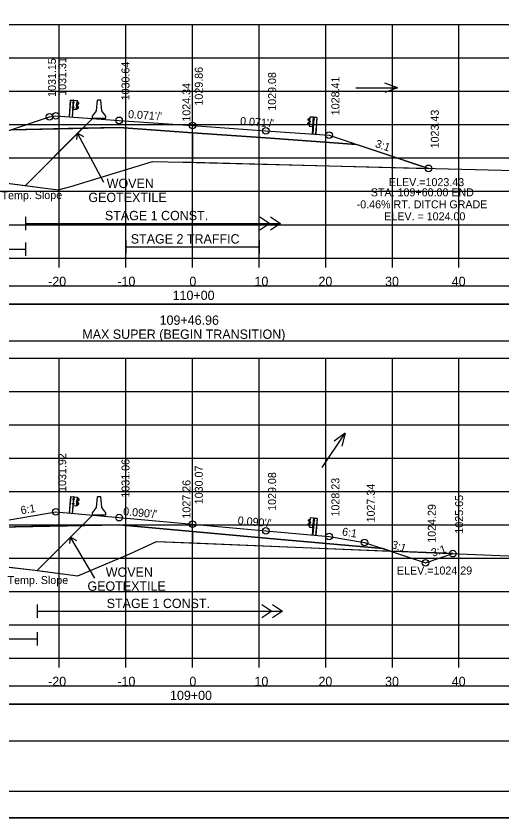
# Model space of a CAD drawing. Extents: x 1370565 to 1374448, y 301010 to 304637.
# Drawn here: x 1370708.6 to 1370781.5, y 302290.5 to 302410.8 of the extents above; entities that cross this region are included whole.
import ezdxf

# ---------------------------------------------------------------- set-up
doc = ezdxf.new("R2010")
doc.units = 0
for name, color, linetype in [('Default', 7, 'Continuous'), ('R_Alt Surface', 7, 'Continuous'), ('R_Axis', 7, 'Continuous'), ('R_Axis Annot', 7, 'Continuous'), ('R_Border', 7, 'Continuous'), ('R_Contours', 7, 'Continuous'), ('R_Drive', 7, 'Continuous'), ('R_Exist Surface', 7, 'Continuous'), ('R_Fin Surface', 7, 'Continuous'), ('R_Grid', 7, 'Continuous'), ('R_MOT', 7, 'Continuous'), ('R_No Plot', 7, 'Continuous'), ('R_Proposed Road', 7, 'Continuous'), ('R_Water', 7, 'Continuous'), ('R_Water Annot', 7, 'Continuous'), ('R_Xsect Elev', 7, 'Continuous'), ('R_Xsect Slope', 7, 'Continuous')]:
    doc.layers.add(name, color=color, linetype=linetype)

# ---------------------------------------------------------------- blocks, each defined once
blk = doc.blocks.new('MEDBAR_P')
at = {"layer": 'R_MOT'}
for p, q in [((-2.46, -0.98), (-1.63, 6.93)), ((-0.38, 6.93), (-1.63, 6.93)), ((0.87, 6.93), (-0.38, 6.93)), ((1.71, -0.98), (0.87, 6.93)), ((-5.37, -6.81), (-5.34, -5.15)), ((-5.34, -5.15), (-2.46, -0.98)), ((4.66, -5.15), (1.71, -0.98)), ((4.63, -6.81), (4.66, -5.15)), ((4.63, -6.81), (-5.37, -6.81))]:
    blk.add_line(p, q, dxfattribs=at)
blk = doc.blocks.new('GUARDRAIL LT_P')
at = {"layer": 'R_Proposed Road'}
for p, q in [((0, 2.52), (0, 0)), ((0.03, 2.52), (0.03, 0)), ((0.53, 2.52), (0.46, 2.51)), ((0.49, 0), (0.49, 2.52)), ((0.53, 2.52), (0.52, 2.52)), ((1.02, 1.15), (1.02, 2.51)), ((0.39, 1.42), (0.39, 1.51)), ((0.4, 2.11), (0.4, 2.2)), ((0.45, 1.53), (0.4, 1.53)), ((0.45, 1.49), (0.4, 1.49)), ((0.45, 1.43), (0.4, 1.43)), ((0.45, 1.43), (0.4, 1.43)), ((0.45, 1.4), (0.4, 1.4)), ((0.46, 2.21), (0.41, 2.21)), ((0.46, 2.18), (0.41, 2.18)), ((0.46, 2.12), (0.41, 2.12)), ((0.46, 2.12), (0.41, 2.12)), ((0.46, 2.09), (0.41, 2.09)), ((0.45, 1.4), (0.45, 1.53)), ((0.46, 2.09), (0.46, 2.21)), ((0.58, 2.15), (0.52, 2.15)), ((0.58, 1.46), (0.52, 1.46)), ((0.53, 2.21), (0.58, 2.21)), ((0.53, 2.08), (0.58, 2.08)), ((0.58, 1.53), (0.53, 1.53)), ((0.58, 1.4), (0.53, 1.4)), ((0.58, 2.21), (0.58, 2.08)), ((0.58, 1.4), (0.58, 1.53)), ((1.01, 1.89), (0.96, 1.89)), ((0.96, 1.78), (0.96, 1.88)), ((1.01, 1.86), (0.96, 1.86)), ((1.01, 1.8), (0.96, 1.8)), ((1.01, 1.77), (0.96, 1.77)), ((1.01, 1.8), (0.97, 1.8)), ((1.01, 1.77), (1.01, 1.89)), ((1.05, 1.31), (1.16, 1.37)), ((1.17, 2.3), (1.06, 2.36)), ((1.16, 2.29), (1.06, 2.34)), ((1.06, 1.77), (1.06, 1.9)), ((1.06, 1.29), (1.17, 1.35)), ((1.09, 1.77), (1.09, 1.9)), ((1.26, 1.6), (1.1, 1.69)), ((1.11, 1.97), (1.28, 2.07)), ((1.12, 1.95), (1.29, 2.05)), ((1.27, 1.62), (1.12, 1.71)), ((1.28, 2.18), (1.16, 2.29)), ((1.16, 1.37), (1.29, 1.48)), ((1.3, 2.2), (1.17, 2.3)), ((1.17, 1.35), (1.3, 1.46)), ((0.52, 1.15), (0.49, 1.15))]:
    blk.add_line(p, q, dxfattribs=at)
blk.add_lwpolyline([(0, 2.52), (0.46, 2.51), (0.45, 0)], dxfattribs=at)
for points in [[(1.05, 2.52), (1.05, 1.15), (0.52, 1.15), (0.53, 2.52)], [(0.39, 1.49), (0.39, 1.43), (0.36, 1.43), (0.36, 1.49)], [(0.4, 2.18), (0.4, 2.12), (0.37, 2.12), (0.37, 2.18)], [(0.44, 1.55), (0.44, 1.38), (0.45, 1.38), (0.45, 1.55)], [(0.45, 2.23), (0.45, 2.07), (0.46, 2.07), (0.46, 2.23)], [(0.58, 2.21), (0.58, 2.08), (0.53, 2.08), (0.53, 2.21)], [(0.58, 1.53), (0.58, 1.4), (0.53, 1.4), (0.53, 1.53)], [(0.95, 1.86), (0.95, 1.8), (0.93, 1.8), (0.93, 1.86)], [(1.01, 1.91), (1.01, 1.75), (1.02, 1.75), (1.02, 1.91)]]:
    blk.add_lwpolyline(points, close=True, dxfattribs=at)
for centre, radius, start, end in [((0.41, 1.51), 0.022, 134.5745, 222.2244), ((0.48, 1.46), 0.0922, 159.7423, 200.2577), ((0.41, 1.41), 0.025, 140.9334, 216.6234), ((0.42, 2.2), 0.022, 134.5745, 222.2244), ((0.49, 2.15), 0.0922, 159.7423, 200.2577), ((0.43, 2.1), 0.025, 140.9334, 216.6234), ((0.98, 1.88), 0.022, 134.5745, 222.2244), ((1.05, 1.83), 0.0922, 159.7423, 200.2577), ((0.98, 1.78), 0.025, 140.9334, 216.6234), ((1.15, 1.89), 0.0865, 118.106, 175.0444), ((1.13, 1.76), 0.0703, 171.7804, 246.8536), ((1.08, 1.83), 0.0453, 282.9554, 86.0697), ((1.15, 1.89), 0.0622, 118.106, 175.0444), ((1.13, 1.76), 0.0462, 171.7804, 246.8536), ((1.22, 1.52), 0.0854, 325.2184, 59.12), ((1.22, 1.52), 0.109, 325.2184, 59.12), ((1.25, 2.13), 0.062, 299.2499, 57.9783), ((1.25, 2.13), 0.0856, 299.2499, 57.9783)]:
    blk.add_arc(centre, radius, start, end, dxfattribs=at)
blk = doc.blocks.new('GUARDRAIL RT_P')
at = {"layer": 'R_Proposed Road'}
for p, q in [((-1.02, 1.15), (-1.02, 2.51)), ((-0.53, 2.52), (-0.52, 2.52)), ((-0.53, 2.52), (-0.46, 2.51)), ((-0.49, 0), (-0.49, 2.52)), ((-0.03, 2.52), (-0.03, 0)), ((0, 2.52), (0, 0)), ((-1.3, 2.2), (-1.17, 2.3)), ((-1.17, 1.35), (-1.3, 1.46)), ((-1.12, 1.95), (-1.29, 2.05)), ((-1.16, 1.37), (-1.29, 1.48)), ((-1.28, 2.18), (-1.16, 2.29)), ((-1.11, 1.97), (-1.28, 2.07)), ((-1.27, 1.62), (-1.12, 1.71)), ((-1.26, 1.6), (-1.1, 1.69)), ((-1.17, 2.3), (-1.06, 2.36)), ((-1.06, 1.29), (-1.17, 1.35)), ((-1.16, 2.29), (-1.06, 2.34)), ((-1.05, 1.31), (-1.16, 1.37)), ((-1.09, 1.77), (-1.09, 1.9)), ((-1.06, 1.77), (-1.06, 1.9)), ((-1.01, 1.77), (-1.01, 1.89)), ((-1.01, 1.89), (-0.96, 1.89)), ((-1.01, 1.86), (-0.96, 1.86)), ((-1.01, 1.8), (-0.97, 1.8)), ((-1.01, 1.8), (-0.96, 1.8)), ((-1.01, 1.77), (-0.96, 1.77)), ((-0.96, 1.78), (-0.96, 1.88)), ((-0.53, 2.21), (-0.58, 2.21)), ((-0.58, 2.21), (-0.58, 2.08)), ((-0.58, 2.15), (-0.52, 2.15)), ((-0.53, 2.08), (-0.58, 2.08)), ((-0.58, 1.4), (-0.58, 1.53)), ((-0.58, 1.53), (-0.53, 1.53)), ((-0.58, 1.46), (-0.52, 1.46)), ((-0.58, 1.4), (-0.53, 1.4)), ((-0.46, 2.09), (-0.46, 2.21)), ((-0.46, 2.21), (-0.41, 2.21)), ((-0.46, 2.18), (-0.41, 2.18)), ((-0.46, 2.12), (-0.41, 2.12)), ((-0.46, 2.12), (-0.41, 2.12)), ((-0.46, 2.09), (-0.41, 2.09)), ((-0.45, 1.4), (-0.45, 1.53)), ((-0.45, 1.53), (-0.4, 1.53)), ((-0.45, 1.49), (-0.4, 1.49)), ((-0.45, 1.43), (-0.4, 1.43)), ((-0.45, 1.43), (-0.4, 1.43)), ((-0.45, 1.4), (-0.4, 1.4)), ((-0.4, 2.11), (-0.4, 2.2)), ((-0.39, 1.42), (-0.39, 1.51)), ((-0.52, 1.15), (-0.49, 1.15))]:
    blk.add_line(p, q, dxfattribs=at)
for points in [[(-1.05, 2.52), (-1.05, 1.15), (-0.52, 1.15), (-0.53, 2.52)], [(-1.01, 1.91), (-1.01, 1.75), (-1.02, 1.75), (-1.02, 1.91)], [(-0.95, 1.86), (-0.95, 1.8), (-0.93, 1.8), (-0.93, 1.86)], [(-0.58, 2.21), (-0.58, 2.08), (-0.53, 2.08), (-0.53, 2.21)], [(-0.58, 1.53), (-0.58, 1.4), (-0.53, 1.4), (-0.53, 1.53)], [(-0.45, 2.23), (-0.45, 2.07), (-0.46, 2.07), (-0.46, 2.23)], [(-0.44, 1.55), (-0.44, 1.38), (-0.45, 1.38), (-0.45, 1.55)], [(-0.4, 2.18), (-0.4, 2.12), (-0.37, 2.12), (-0.37, 2.18)], [(-0.39, 1.49), (-0.39, 1.43), (-0.36, 1.43), (-0.36, 1.49)]]:
    blk.add_lwpolyline(points, close=True, dxfattribs=at)
blk.add_lwpolyline([(0, 2.52), (-0.46, 2.51), (-0.45, 0)], dxfattribs=at)
for centre, radius, start, end in [((-1.25, 2.13), 0.0856, 122.0217, 240.7501), ((-1.22, 1.52), 0.109, 120.88, 214.7816), ((-1.25, 2.13), 0.062, 122.0217, 240.7501), ((-1.22, 1.52), 0.0854, 120.88, 214.7816), ((-1.08, 1.83), 0.0453, 93.9303, 257.0446), ((-1.15, 1.89), 0.0622, 4.9556, 61.894), ((-1.15, 1.89), 0.0865, 4.9556, 61.894), ((-1.13, 1.76), 0.0462, 293.1464, 8.2196), ((-1.13, 1.76), 0.0703, 293.1464, 8.2196), ((-0.98, 1.88), 0.022, 317.7756, 45.4255), ((-1.05, 1.83), 0.0922, 339.7423, 20.2577), ((-0.98, 1.78), 0.025, 323.3766, 39.0666), ((-0.42, 2.2), 0.022, 317.7756, 45.4255), ((-0.49, 2.15), 0.0922, 339.7423, 20.2577), ((-0.43, 2.1), 0.025, 323.3766, 39.0666), ((-0.41, 1.51), 0.022, 317.7756, 45.4255), ((-0.48, 1.46), 0.0922, 339.7423, 20.2577), ((-0.41, 1.41), 0.025, 323.3766, 39.0666)]:
    blk.add_arc(centre, radius, start, end, dxfattribs=at)

msp = doc.modelspace()

# ---------------------------------------------------------------- linework, layer by layer
at = {"layer": 'R_Alt Surface'}
for points in [[(1370707.8, 302393.74), (1370724.03, 302394.06), (1370735.03, 302393.28), (1370746.03, 302392.5), (1370759.65, 302391.53)], [(1370717.7, 302392.26), (1370717.8, 302393.2), (1370718.67, 302392.72)], [(1370721.72, 302385.8), (1370717.8, 302393.2)], [(1370709.96, 302380.7), (1370709.96, 302378.7)], [(1370745.14, 302380.7), (1370746.64, 302379.7), (1370745.14, 302378.7)], [(1370746.74, 302380.7), (1370748.24, 302379.7), (1370746.74, 302378.7)], [(1370709.96, 302379.7), (1370748.24, 302379.7)], [(1370709.96, 302376.85), (1370709.96, 302374.85)], [(1370725.03, 302377.19), (1370725.03, 302375.19)], [(1370745.03, 302377.19), (1370745.03, 302375.19)], [(1370685.27, 302375.85), (1370709.96, 302375.85)], [(1370725.03, 302376.19), (1370745.03, 302376.19)], [(1370703.21, 302334.06), (1370724.03, 302334.48), (1370735.03, 302333.49), (1370746.03, 302332.5), (1370763.62, 302330.92)], [(1370716.65, 302331.69), (1370716.75, 302332.62), (1370717.62, 302332.15)], [(1370720.39, 302326.48), (1370716.75, 302332.62)], [(1370711.73, 302322.53), (1370711.73, 302320.53)], [(1370745.42, 302322.53), (1370746.92, 302321.53), (1370745.42, 302320.53)], [(1370747.02, 302322.53), (1370748.52, 302321.53), (1370747.02, 302320.53)], [(1370711.73, 302321.53), (1370748.52, 302321.53)], [(1370711.73, 302318.38), (1370711.73, 302316.38)], [(1370687.04, 302317.38), (1370711.73, 302317.38)]]:
    msp.add_lwpolyline(points, dxfattribs=at)
at = {"layer": 'R_Axis'}
for p, q in [((1370585.03, 302374.5), (1370885.03, 302374.5)), ((1370715.03, 302373.1), (1370715.03, 302374.5)), ((1370725.03, 302373.1), (1370725.03, 302374.5)), ((1370735.03, 302373.1), (1370735.03, 302374.5)), ((1370745.03, 302373.1), (1370745.03, 302374.5)), ((1370755.03, 302373.1), (1370755.03, 302374.5)), ((1370765.03, 302373.1), (1370765.03, 302374.5)), ((1370775.03, 302373.1), (1370775.03, 302374.5)), ((1370585.03, 302314.5), (1370885.03, 302314.5)), ((1370715.03, 302313.1), (1370715.03, 302314.5)), ((1370725.03, 302313.1), (1370725.03, 302314.5)), ((1370735.03, 302313.1), (1370735.03, 302314.5)), ((1370745.03, 302313.1), (1370745.03, 302314.5)), ((1370755.03, 302313.1), (1370755.03, 302314.5)), ((1370765.03, 302313.1), (1370765.03, 302314.5)), ((1370775.03, 302313.1), (1370775.03, 302314.5))]:
    msp.add_line(p, q, dxfattribs=at)
at = {"layer": 'R_Border'}
msp.add_line((1370893.21, 302294.5), (1370577.03, 302294.5), dxfattribs=at)
at = {"layer": 'R_Contours'}
for p, q in [((1370718.55, 302393.95), (1370707.8, 302393.74)), ((1370718.55, 302393.95), (1370709.96, 302385.36)), ((1370709.96, 302385.36), (1370718.55, 302393.95)), ((1370735.03, 302388.85), (1370735.03, 302393.28)), ((1370735.03, 302393.28), (1370735.03, 302388.85)), ((1370770.45, 302387.94), (1370759.65, 302391.53)), ((1370735.03, 302388.85), (1370770.45, 302387.94)), ((1370718.47, 302334.37), (1370703.21, 302334.06)), ((1370718.47, 302334.37), (1370711.73, 302327.62)), ((1370711.73, 302327.62), (1370718.47, 302334.37)), ((1370735.03, 302331.76), (1370735.03, 302333.49)), ((1370735.03, 302333.49), (1370735.03, 302331.76)), ((1370764.76, 302330.54), (1370763.62, 302330.92)), ((1370774.1, 302330.16), (1370764.76, 302330.54)), ((1370764.76, 302330.54), (1370770, 302328.79)), ((1370770, 302328.79), (1370774.1, 302330.16))]:
    msp.add_line(p, q, dxfattribs=at)
for points in [[(1370735.03, 302393.28), (1370724.03, 302394.06), (1370718.55, 302393.95)], [(1370759.65, 302391.53), (1370746.03, 302392.5), (1370735.03, 302393.28)], [(1370709.96, 302385.36), (1370711.4, 302385.17), (1370714.86, 302384.72), (1370716.78, 302385.24), (1370729.02, 302388.97), (1370733.6, 302388.88), (1370735.03, 302388.85)], [(1370688.35, 302387.25), (1370690.92, 302387.13), (1370692.58, 302387.01), (1370700.94, 302386.51), (1370709.96, 302385.36)], [(1370735.03, 302333.49), (1370724.03, 302334.48), (1370718.47, 302334.37)], [(1370763.62, 302330.92), (1370746.03, 302332.5), (1370735.03, 302333.49)], [(1370711.73, 302327.62), (1370717.81, 302326.81), (1370725.63, 302330.13), (1370729.62, 302331.99), (1370735.03, 302331.76)], [(1370735.03, 302331.76), (1370751.64, 302331.07), (1370764.76, 302330.54)], [(1370690.39, 302329.79), (1370693.27, 302329.56), (1370696.95, 302329.2), (1370703.81, 302328.54), (1370705.81, 302328.31), (1370711.41, 302327.67), (1370711.73, 302327.62)]]:
    msp.add_lwpolyline(points, dxfattribs=at)
at = {"layer": 'R_Drive'}
for points in [[(1370585.82, 302367.6), (1370884.24, 302367.6), (1370884.24, 302370.3), (1370585.82, 302370.3)], [(1370585.82, 302362.08), (1370884.24, 302362.08), (1370884.24, 302367.6), (1370585.82, 302367.6)], [(1370585.82, 302307.6), (1370884.24, 302307.6), (1370884.24, 302310.3), (1370585.82, 302310.3)], [(1370585.82, 302302.08), (1370884.24, 302302.08), (1370884.24, 302307.6), (1370585.82, 302307.6)]]:
    msp.add_lwpolyline(points, close=True, dxfattribs=at)
at = {"layer": 'R_Exist Surface'}
for points in [[(1370585.03, 302390.09), (1370590.74, 302389.86), (1370648.45, 302387.89), (1370649.79, 302387.63), (1370662.55, 302385.12), (1370674.25, 302386.79), (1370680.16, 302387.59), (1370687.58, 302387.28), (1370690.92, 302387.13), (1370692.58, 302387.01), (1370700.94, 302386.51), (1370711.4, 302385.17), (1370714.86, 302384.72), (1370716.78, 302385.24), (1370729.02, 302388.97), (1370733.6, 302388.88), (1370785.42, 302387.55)], [(1370585.03, 302347.09), (1370585.62, 302347.03), (1370592.23, 302345.63), (1370592.41, 302345.52), (1370592.42, 302345.48), (1370596.04, 302344.81), (1370649.07, 302335.42), (1370653.95, 302333.93), (1370670.21, 302329.44), (1370678.62, 302330.15), (1370682.71, 302330.42), (1370690.1, 302329.81), (1370693.27, 302329.56), (1370696.95, 302329.2), (1370703.81, 302328.54), (1370711.41, 302327.67), (1370717.81, 302326.81), (1370725.63, 302330.13), (1370729.62, 302331.99), (1370751.64, 302331.07), (1370783.68, 302329.77)]]:
    msp.add_lwpolyline(points, dxfattribs=at)
at = {"layer": 'R_Fin Surface'}
for p, q in [((1370720.03, 302395.43), (1370709.96, 302385.36)), ((1370720.03, 302335.92), (1370711.73, 302327.62))]:
    msp.add_line(p, q, dxfattribs=at)
for points in [[(1370665.13, 302385.49), (1370684.19, 302385.87), (1370685.27, 302386.22), (1370686.15, 302386.51), (1370698.86, 302390.75), (1370701.65, 302391.68), (1370707.02, 302393.48), (1370713.56, 302395.66), (1370714.53, 302395.82), (1370724.03, 302395.14), (1370735.03, 302394.36), (1370746.03, 302393.58), (1370755.53, 302392.91), (1370770.45, 302387.94)], [(1370670.21, 302329.44), (1370685.44, 302328.14), (1370706.03, 302335), (1370714.53, 302336.42), (1370724.03, 302335.56), (1370735.03, 302334.57), (1370746.03, 302333.58), (1370755.53, 302332.73), (1370760.85, 302331.84), (1370770, 302328.79), (1370774.1, 302330.16)]]:
    msp.add_lwpolyline(points, dxfattribs=at)
at = {"layer": 'R_Grid'}
for p, q in [((1370585.03, 302409.5), (1370885.03, 302409.5)), ((1370715.03, 302374.5), (1370715.03, 302409.5)), ((1370725.03, 302374.5), (1370725.03, 302409.5)), ((1370735.03, 302374.5), (1370735.03, 302409.5)), ((1370745.03, 302374.5), (1370745.03, 302409.5)), ((1370755.03, 302374.5), (1370755.03, 302409.5)), ((1370765.03, 302374.5), (1370765.03, 302409.5)), ((1370775.03, 302374.5), (1370775.03, 302409.5)), ((1370585.03, 302404.5), (1370885.03, 302404.5)), ((1370585.03, 302399.5), (1370885.03, 302399.5)), ((1370585.03, 302394.5), (1370885.03, 302394.5)), ((1370585.03, 302389.5), (1370885.03, 302389.5)), ((1370585.03, 302384.5), (1370885.03, 302384.5)), ((1370585.03, 302379.5), (1370885.03, 302379.5)), ((1370585.03, 302374.5), (1370885.03, 302374.5)), ((1370585.03, 302359.5), (1370885.03, 302359.5)), ((1370715.03, 302314.5), (1370715.03, 302359.5)), ((1370725.03, 302314.5), (1370725.03, 302359.5)), ((1370735.03, 302314.5), (1370735.03, 302359.5)), ((1370745.03, 302314.5), (1370745.03, 302359.5)), ((1370755.03, 302314.5), (1370755.03, 302359.5)), ((1370765.03, 302314.5), (1370765.03, 302359.5)), ((1370775.03, 302314.5), (1370775.03, 302359.5)), ((1370585.03, 302354.5), (1370885.03, 302354.5)), ((1370585.03, 302349.5), (1370885.03, 302349.5)), ((1370585.03, 302344.5), (1370885.03, 302344.5)), ((1370585.03, 302339.5), (1370885.03, 302339.5)), ((1370585.03, 302334.5), (1370885.03, 302334.5)), ((1370585.03, 302329.5), (1370885.03, 302329.5)), ((1370585.03, 302324.5), (1370885.03, 302324.5)), ((1370585.03, 302319.5), (1370885.03, 302319.5)), ((1370585.03, 302314.5), (1370885.03, 302314.5))]:
    msp.add_line(p, q, dxfattribs=at)
at = {"layer": 'R_No Plot'}
msp.add_line((1370564.63, 302290.53), (1370897.96, 302290.53), dxfattribs=at)
for points in [[(1370564.62, 302503.86), (1370897.96, 302503.86), (1370897.96, 302290.52), (1370564.62, 302290.52)], [(1370810.95, 302499.96), (1370830.57, 302499.96), (1370830.57, 302490.08), (1370846.68, 302490.08), (1370869.88, 302490.08), (1370869.88, 302457.41), (1370893.09, 302457.41), (1370893.21, 302294.5), (1370577.03, 302294.5), (1370577.03, 302499.96)]]:
    msp.add_lwpolyline(points, close=True, dxfattribs=at)
for centre in [(1370713.56, 302395.66), (1370714.53, 302395.82), (1370724.03, 302395.14), (1370735.03, 302394.36), (1370746.03, 302393.58), (1370755.53, 302392.91), (1370755.53, 302392.91), (1370770.45, 302387.94), (1370714.53, 302336.42), (1370724.03, 302335.56), (1370735.03, 302334.57), (1370746.03, 302333.58), (1370755.53, 302332.73), (1370760.85, 302331.84), (1370774.1, 302330.16), (1370770, 302328.79)]:
    msp.add_circle(centre, 0.5, dxfattribs=at)
at = {"layer": 'R_Water Annot'}
for p, q in [((1370765.82, 302400.04), (1370763.9, 302400.74)), ((1370759.54, 302400.04), (1370765.82, 302400.04)), ((1370765.82, 302400.04), (1370763.9, 302399.34)), ((1370754.5, 302343.06), (1370757.93, 302348.25)), ((1370757.93, 302348.25), (1370756.3, 302347.04)), ((1370757.93, 302348.25), (1370757.47, 302346.28))]:
    msp.add_line(p, q, dxfattribs=at)
at = {"layer": 'R_Xsect Elev'}
for p, q in [((1370735.03, 302388.85), (1370735.03, 302401.57)), ((1370735.03, 302331.76), (1370735.03, 302341.76))]:
    msp.add_line(p, q, dxfattribs=at)

# ---------------------------------------------------------------- block references
at = {"layer": 'Default'}
for name, p, rotation in [('GUARDRAIL LT_P', (1370716.52, 302395.68), -4.024204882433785), ('GUARDRAIL RT_P', (1370753.53, 302393.05), -4.087352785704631), ('GUARDRAIL LT_P', (1370716.52, 302336.24), -5.111190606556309), ('GUARDRAIL RT_P', (1370753.53, 302332.91), -5.174338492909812)]:
    msp.add_blockref(name, p, dxfattribs=dict(at, rotation=rotation))
at = {"layer": 'R_Fin Surface', "xscale": 0.2, "yscale": 0.20000000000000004}
for p in [(1370721.1, 302396.79), (1370721.1, 302337.29)]:
    msp.add_blockref('MEDBAR_P', p, dxfattribs=at)

# ---------------------------------------------------------------- texts
at = {"layer": 'R_Axis Annot'}
for s, p in [('WOVEN ', (1370722.16, 302384.99)), ('GEOTEXTILE', (1370719.41, 302382.89)), ('-20', (1370713.37, 302370.3)), ('-10', (1370723.76, 302370.3)), ('0', (1370734.57, 302370.3)), ('10', (1370744.34, 302370.3)), ('20', (1370753.94, 302370.3)), ('30', (1370763.94, 302370.3)), ('40', (1370773.94, 302370.3)), ('110+00', (1370732.05, 302368.2)), ('109+46.96', (1370730.1, 302364.48)), ('MAX SUPER (BEGIN TRANSITION)', (1370718.5, 302362.38)), ('WOVEN ', (1370722.02, 302326.69)), ('GEOTEXTILE', (1370719.27, 302324.59)), ('-20', (1370713.37, 302310.3)), ('-10', (1370723.76, 302310.3)), ('0', (1370734.57, 302310.3)), ('10', (1370744.34, 302310.3)), ('20', (1370753.94, 302310.3)), ('30', (1370763.94, 302310.3)), ('40', (1370773.94, 302310.3)), ('109+00', (1370731.66, 302308.2))]:
    msp.add_text(s, height=1.4, dxfattribs=at).set_placement(p)
at = {"layer": 'R_Water'}
for s, p in [('STAGE 1 CONST.', (1370721.89, 302380.17)), ('STAGE 2 TRAFFIC', (1370725.77, 302376.67)), ('STAGE 1 CONST.', (1370722.16, 302322))]:
    msp.add_text(s, height=1.4, dxfattribs=at).set_placement(p)
at = {"layer": 'R_Xsect Elev'}
for s, p in [('1031.15', (1370714.54, 302398.66)), ('1031.31', (1370716.08, 302398.82)), ('1030.64', (1370725.58, 302398.14)), ('1029.86', (1370736.58, 302397.36)), ('1029.08', (1370747.58, 302396.58)), ('1024.34', (1370734.73, 302394.95)), ('1028.41', (1370757.08, 302395.91)), ('1023.43', (1370772, 302390.94)), ('1031.92', (1370716.08, 302339.42)), ('1031.06', (1370725.58, 302338.56)), ('1030.07', (1370736.58, 302337.57)), ('1029.08', (1370747.58, 302336.58)), ('1027.26', (1370734.73, 302335.42)), ('1028.23', (1370757.08, 302335.73)), ('1027.34', (1370762.4, 302334.84)), ('1025.65', (1370775.65, 302333.16)), ('1024.29', (1370771.55, 302331.79))]:
    msp.add_text(s, height=1.2, rotation=90, dxfattribs=at).set_placement(p)
for s, p in [('ELEV.=1023.43', (1370764.52, 302385.28)), ('STA. 109+60.00 END ', (1370761.8, 302383.75)), ('-0.46% RT. DITCH GRADE', (1370759.68, 302381.95)), ('ELEV. = 1024.00', (1370763.81, 302380.15)), ('ELEV.=1024.29', (1370765.72, 302327.03))]:
    msp.add_text(s, height=1.2, dxfattribs=at).set_placement(p)
at = {"layer": 'R_Xsect Slope'}
for s, rotation, p in [("0.071'/'", 355.9442, (1370725.33, 302395.5)), ("0.071'/'", 355.9442, (1370742.15, 302394.46)), ('3:1', 341.5651, (1370762.36, 302391.16)), ('Temp. Slope', 0.3453, (1370706.38, 302383.3)), ('6:1', 9.4623, (1370709.35, 302336.06)), ("0.090'/'", 354.8572, (1370724.59, 302335.94)), ("0.090'/'", 354.8572, (1370741.78, 302334.57)), ('6:1', 350.5377, (1370757.42, 302332.92)), ('3:1', 341.5651, (1370764.79, 302331.05)), ('3:1', 18.4332, (1370771.11, 302329.68)), ('Temp. Slope', 0.0755, (1370707.28, 302325.59))]:
    msp.add_text(s, height=1.2, rotation=rotation, dxfattribs=at).set_placement(p)

doc.saveas('drawing.dxf')
